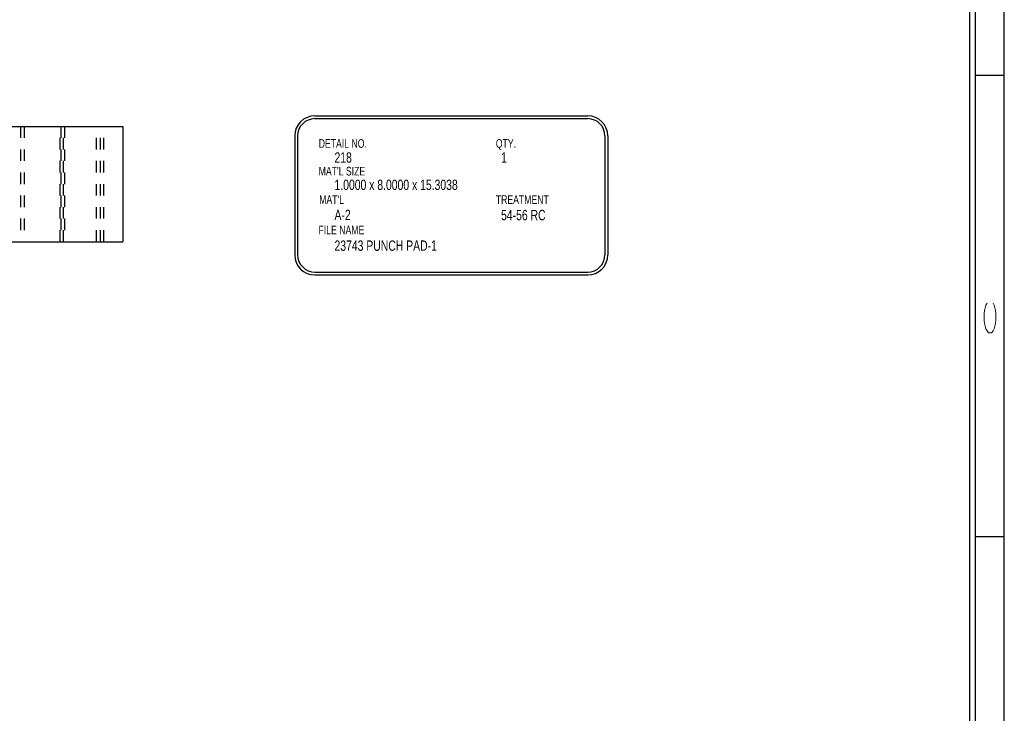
# Model space of a CAD drawing. Header units: inches. Extents: x 1802 to 2468, y -208 to -72.
# Tile 408 of 595: x 2183.92 to 2192.46, y -151.63 to -145.62. Entities that reach past the tile are written whole.
import ezdxf

# ---------------------------------------------------------------- set-up
doc = ezdxf.new("R2010")
doc.units = ezdxf.units.IN
doc.header["$LTSCALE"] = 0.5
doc.header["$MEASUREMENT"] = 0
doc.linetypes.add('HIDDEN', pattern=[0.22499999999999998, 0.15, -0.075])
for name, color, linetype in [('SID-M-D', 42, 'Continuous'), ('SID-M-H', 4, 'HIDDEN'), ('SID-M-M', 233, 'Continuous'), ('SID-M-S', 105, 'Continuous')]:
    doc.layers.add(name, color=color, linetype=linetype)
doc.styles.add('R', font='ROMAND.SHX')
doc.styles.add('SLDTEXTSTYLE0', font='TXT', dxfattribs={"width": 0.5957446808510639})

# ---------------------------------------------------------------- blocks, each defined once
blk = doc.blocks.new('*U9')
at = {"layer": 'SID-M-S'}
for p, q in [((0.2499999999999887, 6.661338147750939e-16), (0.2499999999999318, 21.99999999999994)), ((0.3, 6.661338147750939e-16), (0.299999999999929, 21.99999999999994)), ((0.55, 6.661338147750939e-16), (0.549999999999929, 21.99999999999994)), ((0.2999999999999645, 10.99999999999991), (0.5499999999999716, 10.99999999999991)), ((0.2999999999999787, 6.999999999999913), (0.5499999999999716, 6.999999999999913))]:
    blk.add_line(p, q, dxfattribs=at)
at = {"layer": 'SID-M-D', "style": 'R', "width": 4}
blk.add_text('C', height=0.09999999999, rotation=90, dxfattribs=at).set_placement((0.4762159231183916, 8.715113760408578))

msp = doc.modelspace()

# ---------------------------------------------------------------- linework, layer by layer
at = {"layer": 'SID-M-H'}
for p, q in [((2183.923441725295, -146.5404992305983), (2183.923441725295, -147.5404992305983)), ((2183.923441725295, -146.5404992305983), (2183.923441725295, -147.5404992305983)), ((2183.954691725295, -146.5404992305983), (2183.954691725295, -147.5404992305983)), ((2184.267191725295, -147.5404992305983), (2184.267191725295, -146.5404992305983)), ((2184.273441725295, -146.5404992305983), (2184.273441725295, -147.5404992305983)), ((2184.298441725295, -147.5404992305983), (2184.298441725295, -146.5404992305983)), ((2184.298441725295, -147.5404992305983), (2184.298441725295, -146.5404992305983)), ((2184.304691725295, -146.5404992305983), (2184.304691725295, -147.5404992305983)), ((2184.584391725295, -147.5404992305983), (2184.584391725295, -146.5404992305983)), ((2184.617191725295, -147.5404992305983), (2184.617191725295, -146.5404992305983)), ((2184.648441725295, -147.5404992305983), (2184.648441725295, -146.5404992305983))]:
    msp.add_line(p, q, dxfattribs=at)
at = {"layer": 'SID-M-M'}
for p, q in [((2186.47797932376, -146.4486013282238), (2188.843963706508, -146.4486013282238)), ((2186.47797932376, -146.4736013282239), (2188.843963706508, -146.4736013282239)), ((2186.30297932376, -146.6236013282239), (2186.30297932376, -147.6541229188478)), ((2186.32797932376, -146.6236013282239), (2186.32797932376, -147.6541229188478)), ((2188.993963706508, -146.6236013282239), (2188.993963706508, -147.6541229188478)), ((2189.018963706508, -146.6236013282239), (2189.018963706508, -147.6541229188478)), ((2186.47797932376, -147.8041229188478), (2188.843963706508, -147.8041229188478)), ((2186.47797932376, -147.8291229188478), (2188.843963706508, -147.8291229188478))]:
    msp.add_line(p, q, dxfattribs=at)
for centre, radius, start, end in [((2186.47797932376, -146.6236013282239), 0.1750000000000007, 90, 180), ((2188.843963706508, -146.6236013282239), 0.1750000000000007, 0, 90), ((2186.47797932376, -146.6236013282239), 0.1500000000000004, 90, 180), ((2188.843963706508, -146.6236013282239), 0.1500000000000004, 0, 90), ((2186.47797932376, -147.6541229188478), 0.1750000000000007, 180, 270), ((2186.47797932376, -147.6541229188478), 0.1499999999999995, 180, 270), ((2188.843963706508, -147.6541229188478), 0.1499999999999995, 270, 0), ((2188.843963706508, -147.6541229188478), 0.1749999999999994, 270, 0)]:
    msp.add_arc(centre, radius, start, end, dxfattribs=at)
at = {"layer": 'SID-M-S'}
for p, q in [((2169.507141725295, -146.5404992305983), (2184.810941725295, -146.5404992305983)), ((2184.810941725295, -146.5404992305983), (2184.810941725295, -147.5404992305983)), ((2169.507141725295, -147.5404992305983), (2184.810941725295, -147.5404992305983))]:
    msp.add_line(p, q, dxfattribs=at)

# ---------------------------------------------------------------- block references
at = {"layer": 'SID-M-D'}
msp.add_blockref('*U9', (2191.907834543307, -157.09684881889), dxfattribs=at)

# ---------------------------------------------------------------- texts
at = {"layer": 'SID-M-D', "style": 'SLDTEXTSTYLE0'}
for s, height, width, p in [('DETAIL NO.', 0.075, 0.75, (2186.510857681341, -146.7263953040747)), ('QTY.', 0.075, 0.75, (2188.04709902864, -146.7263953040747)), ('218', 0.09, 0.7500000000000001, (2186.647799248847, -146.8556747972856)), ('1', 0.09, 0.7500000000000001, (2188.092827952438, -146.8556747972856)), ("MAT'L SIZE", 0.075, 0.75, (2186.510857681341, -146.9665031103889)), ('1.0000 x 8.0000 x 15.3038', 0.09, 0.7500000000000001, (2186.647799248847, -147.0924796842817)), ("MAT'L", 0.075, 0.75, (2186.515488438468, -147.2126724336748)), ('TREATMENT', 0.075, 0.75, (2188.04709902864, -147.2126724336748)), ('A-2', 0.09, 0.7500000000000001, (2186.647799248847, -147.3537164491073)), ('54-56 RC', 0.09, 0.7500000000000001, (2188.092827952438, -147.3547906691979)), ('FILE NAME', 0.075, 0.75, (2186.509563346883, -147.4768001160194)), ('23743 PUNCH PAD-1', 0.09, 0.7500000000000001, (2186.647799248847, -147.6198174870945))]:
    msp.add_text(s, height=height, dxfattribs=dict(at, width=width)).set_placement(p)

doc.saveas('drawing.dxf')
